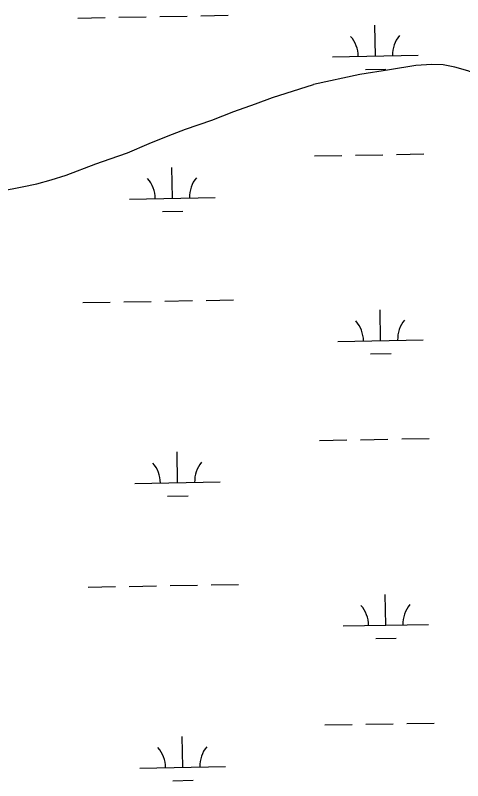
# Model space of a CAD drawing. Extents: x 3957609 to 3995875, y 234277 to 260273.
# Drawn here: x 3988484 to 3989007, y 255834 to 256728 of the extents above; entities that cross this region are included whole.
import ezdxf

# ---------------------------------------------------------------- set-up
doc = ezdxf.new("R2010")
doc.units = 0
doc.layers.add('V-TOPO-SHOR', color=7, linetype='Continuous')
doc.layers.add('V-WETL-SWMP', color=7, linetype='Continuous')

msp = doc.modelspace()

# ---------------------------------------------------------------- linework, layer by layer
at = {"layer": 'V-TOPO-SHOR'}
for points in [[(3989084.973, 256640.419), (3989066.578, 256643.665), (3989050.96, 256648.484), (3989033.177, 256655.684), (3989013.018, 256663.491), (3988997.796, 256667.913), (3988984.344, 256670.346), (3988970.887, 256670.799), (3988952.473, 256669.887), (3988921.372, 256664.675), (3988886.907, 256659.281), (3988832.618, 256647.439)], [(3988426.133, 256511.739), (3988441.227, 256516.381), (3988469.055, 256523.523), (3988480.223, 256525.44), (3988491.978, 256527.746), (3988509.026, 256531.598), (3988525.881, 256536.237), (3988543.326, 256541.654), (3988578.029, 256554.644), (3988594.692, 256560.456), (3988615.082, 256567.821), (3988640.182, 256578.497), (3988662.73, 256587.42), (3988682.729, 256595.178), (3988713.506, 256605.834), (3988739.389, 256616.117), (3988764.68, 256625.03), (3988784.48, 256632.2), (3988832.618, 256647.439)]]:
    msp.add_lwpolyline(points, dxfattribs=at)
at = {"layer": 'V-WETL-SWMP'}
for p, q in [((3988556.837, 256725.228), (3988588.832, 256725.81)), ((3988604.829, 256726.101), (3988636.824, 256726.683)), ((3988652.821, 256726.974), (3988684.816, 256727.555)), ((3988700.813, 256727.846), (3988732.808, 256728.428)), ((3988905.018, 256680.809), (3988904.363, 256716.803)), ((3988855.026, 256679.9), (3988955.01, 256681.718)), ((3988893.3, 256665.162), (3988917.297, 256665.599)), ((3988833.721, 256564.061), (3988865.715, 256564.643)), ((3988881.713, 256564.934), (3988913.707, 256565.516)), ((3988929.705, 256565.807), (3988961.7, 256566.388)), ((3988667.528, 256514.602), (3988666.874, 256550.596)), ((3988617.537, 256513.693), (3988717.52, 256515.511)), ((3988655.811, 256498.955), (3988679.807, 256499.392)), ((3988562.885, 256392.608), (3988594.88, 256393.19)), ((3988610.877, 256393.481), (3988642.872, 256394.063)), ((3988658.869, 256394.354), (3988690.864, 256394.935)), ((3988706.861, 256395.226), (3988738.856, 256395.808)), ((3988911.066, 256348.189), (3988910.412, 256384.183)), ((3988861.074, 256347.28), (3988961.058, 256349.098)), ((3988899.349, 256332.542), (3988923.345, 256332.979)), ((3988839.769, 256231.441), (3988871.763, 256232.023)), ((3988887.761, 256232.314), (3988919.755, 256232.896)), ((3988935.753, 256233.187), (3988967.748, 256233.768)), ((3988673.576, 256181.982), (3988672.922, 256217.976)), ((3988623.585, 256181.073), (3988723.568, 256182.891)), ((3988661.859, 256166.335), (3988685.855, 256166.772)), ((3988568.933, 256059.988), (3988600.928, 256060.57)), ((3988616.925, 256060.861), (3988648.92, 256061.443)), ((3988664.917, 256061.734), (3988696.912, 256062.315)), ((3988712.909, 256062.606), (3988744.904, 256063.188)), ((3988917.114, 256015.569), (3988916.46, 256051.563)), ((3988867.122, 256014.66), (3988967.106, 256016.478)), ((3988905.397, 255999.922), (3988929.393, 256000.359)), ((3988845.817, 255898.821), (3988877.811, 255899.403)), ((3988893.809, 255899.694), (3988925.804, 255900.276)), ((3988941.801, 255900.567), (3988973.796, 255901.148)), ((3988679.624, 255849.362), (3988678.97, 255885.356)), ((3988629.633, 255848.453), (3988729.616, 255850.271)), ((3988667.907, 255833.715), (3988691.903, 255834.152))]:
    msp.add_line(p, q, dxfattribs=at)
for centre, start, end in [((3988849.776, 256680.279), 0.269879, 41.813537), ((3988960.243, 256682.288), 140.269876, 181.813534), ((3988612.286, 256514.072), 0.269879, 41.813537), ((3988722.754, 256516.081), 140.269876, 181.813534), ((3988855.824, 256347.659), 0.269879, 41.813537), ((3988966.291, 256349.668), 140.269876, 181.813534), ((3988618.334, 256181.452), 0.269879, 41.813537), ((3988728.802, 256183.461), 140.269876, 181.813534), ((3988861.872, 256015.039), 0.269879, 41.813537), ((3988972.339, 256017.048), 140.269876, 181.813534), ((3988624.382, 255848.832), 0.269879, 41.813537), ((3988734.85, 255850.841), 140.269876, 181.813534)]:
    msp.add_arc(centre, 35.246, start, end, dxfattribs=at)

doc.saveas('drawing.dxf')
